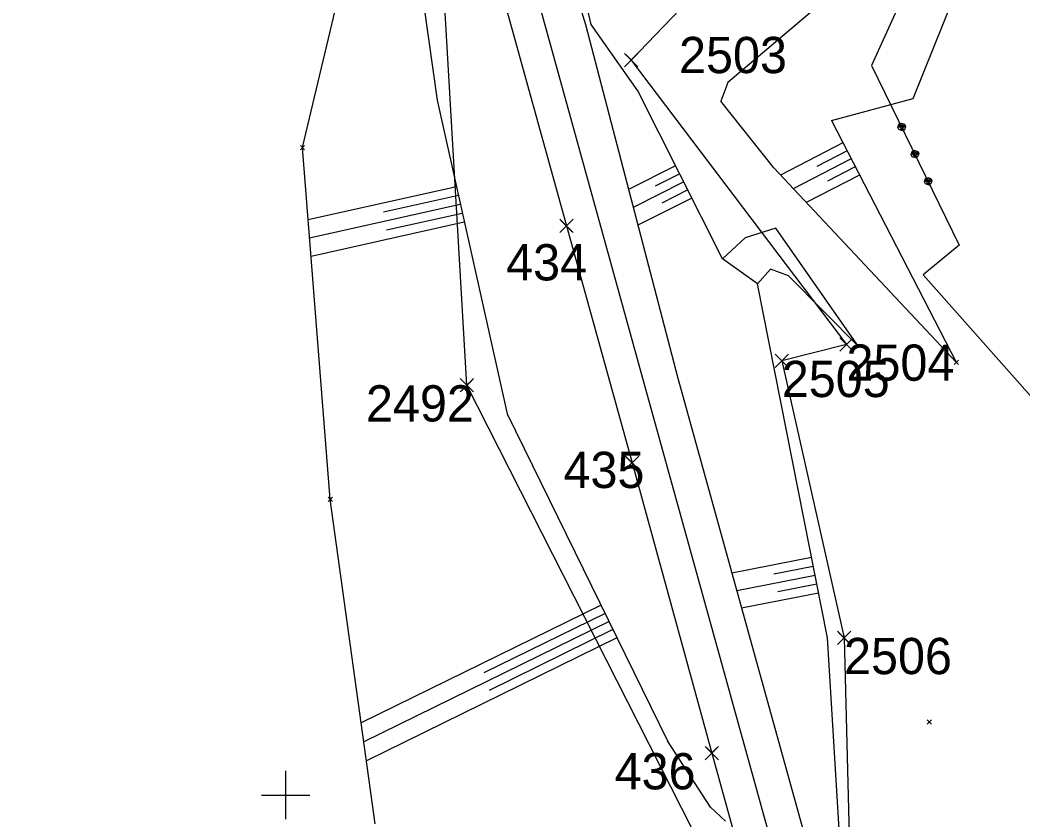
# Model space of a CAD drawing. Extents: x -866402 to -860377, y -1041908 to -1038598.
# Drawn here: x -865022 to -864939, y -1040902.1 to -1040835.9 of the extents above; entities that cross this region are included whole.
import ezdxf

# ---------------------------------------------------------------- set-up
doc = ezdxf.new("R2010")
doc.units = 0
for name, color, linetype in [('PS 02 trasa', 7, 'Continuous'), ('SZDC', 7, 'Continuous'), ('Vrstva 1', 7, 'Continuous'), ('Vrstva 48', 7, 'Continuous'), ('Vrstva 49', 7, 'Continuous'), ('Vrstva 5', 7, 'Continuous'), ('Vrstva 60', 7, 'Continuous')]:
    doc.layers.add(name, color=color, linetype=linetype)

msp = doc.modelspace()

# ---------------------------------------------------------------- linework, layer by layer
at = {"layer": 'PS 02 trasa'}
msp.add_lwpolyline([(-865010.073, -1040552.607), (-865007.304, -1040595.539), (-865007.238, -1040600.563), (-865005.815, -1040625.564), (-865005.029, -1040639.435), (-865010.503, -1040639.746), (-865009.868, -1040650.806), (-865009.599, -1040655.713), (-865009.124, -1040662.726), (-865008.441, -1040675.746), (-865006.88, -1040700.782), (-865006.136, -1040708.695), (-865007.332, -1040714.015), (-865007.332, -1040718.548), (-865004.744, -1040723.482), (-865004.528, -1040725.787), (-865001.07, -1040750.61), (-864996.623, -1040775.402), (-864991.154, -1040799.839), (-864984.895, -1040823.543), (-864976.771, -1040852.915), (-864971.341, -1040872.509), (-864964.742, -1040896.521), (-864962.919, -1040903.114)], dxfattribs=at)
at = {"layer": 'SZDC'}
for points in [[(-864988.738, -1040690.926), (-864994.191, -1040709.968), (-864984.36, -1040712.091), (-864979.245, -1040734.883), (-864978.161, -1040739.713), (-864978.755, -1040767.781), (-864956.64, -1040823.781), (-864971.416, -1040839.193), (-864953.61, -1040862.721), (-864958.96, -1040864.071), (-864953.81, -1040886.991), (-864953.18, -1040911.041)], [(-864965.463, -1040904.573), (-864985, -1040866.091), (-864987.66, -1040820.561), (-865008.38, -1040725.451), (-865021.96, -1040699.19)]]:
    msp.add_lwpolyline(points, dxfattribs=at)
at = {"layer": 'Vrstva 1'}
for p, q in [((-864949.44, -1040835.03), (-864951.53, -1040839.63)), ((-864949.44, -1040835.03), (-864951.53, -1040839.63)), ((-864951.53, -1040839.63), (-864944.28, -1040854.49)), ((-864951.53, -1040839.63), (-864944.28, -1040854.49)), ((-864949.358, -1040844.764), (-864949.266, -1040844.497)), ((-864949.358, -1040844.764), (-864949.266, -1040844.497)), ((-864949.27, -1040844.944), (-864949.358, -1040844.764)), ((-864949.27, -1040844.944), (-864949.358, -1040844.764)), ((-864949.003, -1040845.036), (-864949.27, -1040844.944)), ((-864949.003, -1040845.036), (-864949.27, -1040844.944)), ((-864949.268, -1040844.721), (-864948.909, -1040844.545)), ((-864949.268, -1040844.721), (-864948.909, -1040844.545)), ((-864949.222, -1040844.587), (-864949.268, -1040844.721)), ((-864949.222, -1040844.587), (-864949.268, -1040844.721)), ((-864949.266, -1040844.497), (-864949.086, -1040844.409)), ((-864949.266, -1040844.497), (-864949.086, -1040844.409)), ((-864948.865, -1040844.635), (-864949.224, -1040844.81)), ((-864948.865, -1040844.635), (-864949.224, -1040844.81)), ((-864949.042, -1040844.499), (-864949.222, -1040844.587)), ((-864949.042, -1040844.499), (-864949.222, -1040844.587)), ((-864948.821, -1040844.725), (-864949.18, -1040844.9)), ((-864948.821, -1040844.725), (-864949.18, -1040844.9)), ((-864949.18, -1040844.9), (-864949.047, -1040844.946)), ((-864949.18, -1040844.9), (-864949.047, -1040844.946)), ((-864949.086, -1040844.409), (-864948.819, -1040844.501)), ((-864949.086, -1040844.409), (-864948.819, -1040844.501)), ((-864949.047, -1040844.946), (-864948.867, -1040844.859)), ((-864949.047, -1040844.946), (-864948.867, -1040844.859)), ((-864948.823, -1040844.949), (-864949.003, -1040845.036)), ((-864948.823, -1040844.949), (-864949.003, -1040845.036)), ((-864948.909, -1040844.545), (-864948.821, -1040844.725)), ((-864948.909, -1040844.545), (-864948.821, -1040844.725)), ((-864948.731, -1040844.681), (-864948.823, -1040844.949)), ((-864948.731, -1040844.681), (-864948.823, -1040844.949)), ((-864948.819, -1040844.501), (-864948.731, -1040844.681)), ((-864948.819, -1040844.501), (-864948.731, -1040844.681)), ((-864948.262, -1040847.011), (-864948.17, -1040846.744)), ((-864948.262, -1040847.011), (-864948.17, -1040846.744)), ((-864948.172, -1040846.967), (-864947.812, -1040846.792)), ((-864948.172, -1040846.967), (-864947.812, -1040846.792)), ((-864948.17, -1040846.744), (-864947.99, -1040846.656)), ((-864948.17, -1040846.744), (-864947.99, -1040846.656)), ((-864947.946, -1040846.746), (-864948.126, -1040846.834)), ((-864947.946, -1040846.746), (-864948.126, -1040846.834)), ((-864947.99, -1040846.656), (-864947.723, -1040846.748)), ((-864947.99, -1040846.656), (-864947.723, -1040846.748)), ((-864947.812, -1040846.792), (-864947.725, -1040846.972)), ((-864947.812, -1040846.792), (-864947.725, -1040846.972)), ((-864947.723, -1040846.748), (-864947.635, -1040846.928)), ((-864947.723, -1040846.748), (-864947.635, -1040846.928)), ((-864948.174, -1040847.191), (-864948.262, -1040847.011)), ((-864948.174, -1040847.191), (-864948.262, -1040847.011)), ((-864947.907, -1040847.283), (-864948.174, -1040847.191)), ((-864947.907, -1040847.283), (-864948.174, -1040847.191)), ((-864948.126, -1040846.834), (-864948.172, -1040846.967)), ((-864948.126, -1040846.834), (-864948.172, -1040846.967)), ((-864947.769, -1040846.882), (-864948.128, -1040847.057)), ((-864947.769, -1040846.882), (-864948.128, -1040847.057)), ((-864947.725, -1040846.972), (-864948.084, -1040847.147)), ((-864947.725, -1040846.972), (-864948.084, -1040847.147)), ((-864948.084, -1040847.147), (-864947.951, -1040847.193)), ((-864948.084, -1040847.147), (-864947.951, -1040847.193)), ((-864947.951, -1040847.193), (-864947.771, -1040847.106)), ((-864947.951, -1040847.193), (-864947.771, -1040847.106)), ((-864947.727, -1040847.195), (-864947.907, -1040847.283)), ((-864947.727, -1040847.195), (-864947.907, -1040847.283)), ((-864947.635, -1040846.928), (-864947.727, -1040847.195)), ((-864947.635, -1040846.928), (-864947.727, -1040847.195)), ((-864947.166, -1040849.258), (-864947.074, -1040848.991)), ((-864947.166, -1040849.258), (-864947.074, -1040848.991)), ((-864947.078, -1040849.438), (-864947.166, -1040849.258)), ((-864947.078, -1040849.438), (-864947.166, -1040849.258)), ((-864947.076, -1040849.214), (-864946.716, -1040849.039)), ((-864947.076, -1040849.214), (-864946.716, -1040849.039)), ((-864947.03, -1040849.081), (-864947.076, -1040849.214)), ((-864947.03, -1040849.081), (-864947.076, -1040849.214)), ((-864947.074, -1040848.991), (-864946.894, -1040848.903)), ((-864947.074, -1040848.991), (-864946.894, -1040848.903)), ((-864946.672, -1040849.129), (-864947.032, -1040849.304)), ((-864946.672, -1040849.129), (-864947.032, -1040849.304)), ((-864946.85, -1040848.993), (-864947.03, -1040849.081)), ((-864946.85, -1040848.993), (-864947.03, -1040849.081)), ((-864946.629, -1040849.219), (-864946.988, -1040849.394)), ((-864946.629, -1040849.219), (-864946.988, -1040849.394)), ((-864946.894, -1040848.903), (-864946.626, -1040848.995)), ((-864946.894, -1040848.903), (-864946.626, -1040848.995)), ((-864946.716, -1040849.039), (-864946.629, -1040849.219)), ((-864946.716, -1040849.039), (-864946.629, -1040849.219)), ((-864946.539, -1040849.175), (-864946.631, -1040849.442)), ((-864946.539, -1040849.175), (-864946.631, -1040849.442)), ((-864946.626, -1040848.995), (-864946.539, -1040849.175)), ((-864946.626, -1040848.995), (-864946.539, -1040849.175)), ((-864946.81, -1040849.53), (-864947.078, -1040849.438)), ((-864946.81, -1040849.53), (-864947.078, -1040849.438)), ((-864946.988, -1040849.394), (-864946.854, -1040849.44)), ((-864946.988, -1040849.394), (-864946.854, -1040849.44)), ((-864946.854, -1040849.44), (-864946.675, -1040849.352)), ((-864946.854, -1040849.44), (-864946.675, -1040849.352)), ((-864946.631, -1040849.442), (-864946.81, -1040849.53)), ((-864946.631, -1040849.442), (-864946.81, -1040849.53)), ((-864944.28, -1040854.49), (-864947.26, -1040856.97)), ((-864944.28, -1040854.49), (-864947.26, -1040856.97)), ((-864947.26, -1040856.97), (-864922.63, -1040884.77)), ((-864947.26, -1040856.97), (-864922.63, -1040884.77))]:
    msp.add_line(p, q, dxfattribs=at)
msp.add_lwpolyline([(-864982.898, -1040820.532), (-864978.466, -1040836.58), (-864974.171, -1040852.138), (-864970.332, -1040865.998), (-864958.153, -1040909.99), (-864954.343, -1040923.87), (-864947.537, -1040948.554), (-864935.478, -1040992.219), (-864931.156, -1041007.841), (-864926.557, -1041024.11)], dxfattribs=at)
at = {"layer": 'Vrstva 48'}
for p, q in [((-864953.909, -1040846.035), (-864959.074, -1040848.701)), ((-864953.565, -1040846.701), (-864956.053, -1040847.985)), ((-864953.221, -1040847.367), (-864958.007, -1040849.838)), ((-864967.742, -1040847.928), (-864971.636, -1040849.892)), ((-864952.877, -1040848.034), (-864955.175, -1040849.22)), ((-864967.066, -1040849.267), (-864971.247, -1040851.377)), ((-864967.404, -1040848.598), (-864969.423, -1040849.616)), ((-864952.533, -1040848.7), (-864956.94, -1040850.976)), ((-864985.874, -1040849.675), (-864998.128, -1040852.413)), ((-864966.729, -1040849.937), (-864968.891, -1040851.028)), ((-864985.71, -1040850.407), (-864991.889, -1040851.787)), ((-864966.391, -1040850.607), (-864970.859, -1040852.861)), ((-864985.547, -1040851.139), (-864998.008, -1040853.923)), ((-864985.22, -1040852.603), (-864997.889, -1040855.433)), ((-864985.383, -1040851.871), (-864991.666, -1040853.274)), ((-864956.502, -1040880.346), (-864963.082, -1040881.644)), ((-864956.357, -1040881.082), (-864959.619, -1040881.725)), ((-864956.212, -1040881.818), (-864962.68, -1040883.094)), ((-864955.922, -1040883.289), (-864962.279, -1040884.544)), ((-864956.067, -1040882.553), (-864959.273, -1040883.186)), ((-864973.911, -1040884.286), (-864993.751, -1040894.02)), ((-864973.581, -1040884.96), (-864983.612, -1040889.881)), ((-864973.25, -1040885.633), (-864993.535, -1040895.585)), ((-864972.92, -1040886.306), (-864983.174, -1040891.337)), ((-864972.59, -1040886.98), (-864993.32, -1040897.15))]:
    msp.add_line(p, q, dxfattribs=at)
at = {"layer": 'Vrstva 49'}
for p, q in [((-864980.106, -1040819.698), (-864975.205, -1040836.256)), ((-864948.084, -1040842.368), (-864940.354, -1040823.049)), ((-864975.205, -1040836.256), (-864967.552, -1040865.496)), ((-864954.858, -1040844.197), (-864948.084, -1040842.368)), ((-864954.858, -1040844.197), (-864944.534, -1040864.192)), ((-864998.778, -1040846.258), (-864998.424, -1040846.612)), ((-864998.778, -1040846.612), (-864998.424, -1040846.258)), ((-864952.627, -1040862.882), (-864959.462, -1040853.094)), ((-864952.627, -1040862.882), (-864958.414, -1040857.03)), ((-864944.711, -1040864.015), (-864944.357, -1040864.369)), ((-864944.711, -1040864.369), (-864944.357, -1040864.015)), ((-864996.475, -1040875.344), (-864996.121, -1040875.698)), ((-864996.475, -1040875.698), (-864996.121, -1040875.344)), ((-864946.944, -1040893.78), (-864946.59, -1040894.134)), ((-864946.944, -1040894.134), (-864946.59, -1040893.78))]:
    msp.add_line(p, q, dxfattribs=at)
for points in [[(-864974.726, -1040836.248), (-864978.712, -1040819.025), (-864984.919, -1040797.651), (-864989.627, -1040777.121), (-864993.032, -1040758.814), (-864996.373, -1040738.051)], [(-864949.573, -1040824.535), (-864955.331, -1040834.176), (-864963.421, -1040841.043), (-864964.001, -1040842.596)], [(-864989.25, -1040829.804), (-864987.475, -1040842.508), (-864981.678, -1040868.456), (-864968.402, -1040895.515)], [(-864992.599, -1040902.385), (-864996.298, -1040875.521), (-864998.601, -1040846.435), (-864994.871, -1040830.802)], [(-864954.44, -1040911.262), (-864953.844, -1040908.688), (-864955.192, -1040886.987), (-864960.972, -1040857.693), (-864963.851, -1040855.641), (-864970.866, -1040841.736), (-864974.726, -1040836.248)], [(-864944.534, -1040864.192), (-864959.621, -1040848.119), (-864964.001, -1040842.596)], [(-864959.462, -1040853.094), (-864961.998, -1040853.91), (-864963.851, -1040855.641)], [(-864958.414, -1040857.03), (-864959.886, -1040856.488), (-864960.972, -1040857.693)], [(-864967.552, -1040865.496), (-864955.408, -1040909.364), (-864954.44, -1040911.262)], [(-864963.604, -1040902.165), (-864964.867, -1040900.999), (-864968.402, -1040895.515)]]:
    msp.add_lwpolyline(points, dxfattribs=at)
at = {"layer": 'Vrstva 5'}
for p, q in [((-865000, -1040898), (-865000, -1040902)), ((-865002, -1040900), (-864998, -1040900))]:
    msp.add_line(p, q, dxfattribs=at)
at = {"layer": 'Vrstva 60'}
for p, q in [((-864970.966, -1040839.643), (-864971.966, -1040838.643)), ((-864970.966, -1040838.743), (-864971.966, -1040839.743)), ((-864971.866, -1040839.643), (-864970.866, -1040838.643)), ((-864971.866, -1040838.743), (-864970.866, -1040839.743)), ((-864971.416, -1040839.193), (-864971.416, -1040839.193)), ((-864976.321, -1040853.365), (-864977.321, -1040852.365)), ((-864976.321, -1040852.465), (-864977.321, -1040853.465)), ((-864977.221, -1040853.365), (-864976.221, -1040852.365)), ((-864977.221, -1040852.465), (-864976.221, -1040853.465)), ((-864976.771, -1040852.915), (-864976.771, -1040852.915)), ((-864953.16, -1040863.171), (-864954.16, -1040862.171)), ((-864953.16, -1040862.271), (-864954.16, -1040863.271)), ((-864954.06, -1040863.171), (-864953.06, -1040862.171)), ((-864954.06, -1040862.271), (-864953.06, -1040863.271)), ((-864953.61, -1040862.721), (-864953.61, -1040862.721)), ((-864958.51, -1040864.521), (-864959.51, -1040863.521)), ((-864958.51, -1040863.621), (-864959.51, -1040864.621)), ((-864959.41, -1040864.521), (-864958.41, -1040863.521)), ((-864959.41, -1040863.621), (-864958.41, -1040864.621)), ((-864958.96, -1040864.071), (-864958.96, -1040864.071)), ((-864984.55, -1040866.541), (-864985.55, -1040865.541)), ((-864984.55, -1040865.641), (-864985.55, -1040866.641)), ((-864985.45, -1040866.541), (-864984.45, -1040865.541)), ((-864985.45, -1040865.641), (-864984.45, -1040866.641)), ((-864985, -1040866.091), (-864985, -1040866.091)), ((-864970.891, -1040872.959), (-864971.891, -1040871.959)), ((-864970.891, -1040872.059), (-864971.891, -1040873.059)), ((-864971.791, -1040872.959), (-864970.791, -1040871.959)), ((-864971.791, -1040872.059), (-864970.791, -1040873.059)), ((-864971.341, -1040872.509), (-864971.341, -1040872.509)), ((-864953.36, -1040887.441), (-864954.36, -1040886.441)), ((-864953.36, -1040886.541), (-864954.36, -1040887.541)), ((-864954.26, -1040887.441), (-864953.26, -1040886.441)), ((-864954.26, -1040886.541), (-864953.26, -1040887.541)), ((-864953.81, -1040886.991), (-864953.81, -1040886.991)), ((-864964.292, -1040896.971), (-864965.292, -1040895.971)), ((-864964.292, -1040896.071), (-864965.292, -1040897.071)), ((-864965.192, -1040896.971), (-864964.192, -1040895.971)), ((-864965.192, -1040896.071), (-864964.192, -1040897.071)), ((-864964.742, -1040896.521), (-864964.742, -1040896.521))]:
    msp.add_line(p, q, dxfattribs=at)

# ---------------------------------------------------------------- texts
for s, p in [('2503', (-864967.457, -1040840.274)), ('434', (-864981.759, -1040857.42)), ('2504', (-864953.61, -1040865.721)), ('2505', (-864958.96, -1040867.071)), ('2492', (-864993.35, -1040869.091)), ('435', (-864977.013, -1040874.594)), ('2506', (-864953.81, -1040889.991)), ('436', (-864972.783, -1040899.521))]:
    msp.add_text(s, height=3, dxfattribs=at).set_placement(p)

doc.saveas('drawing.dxf')
